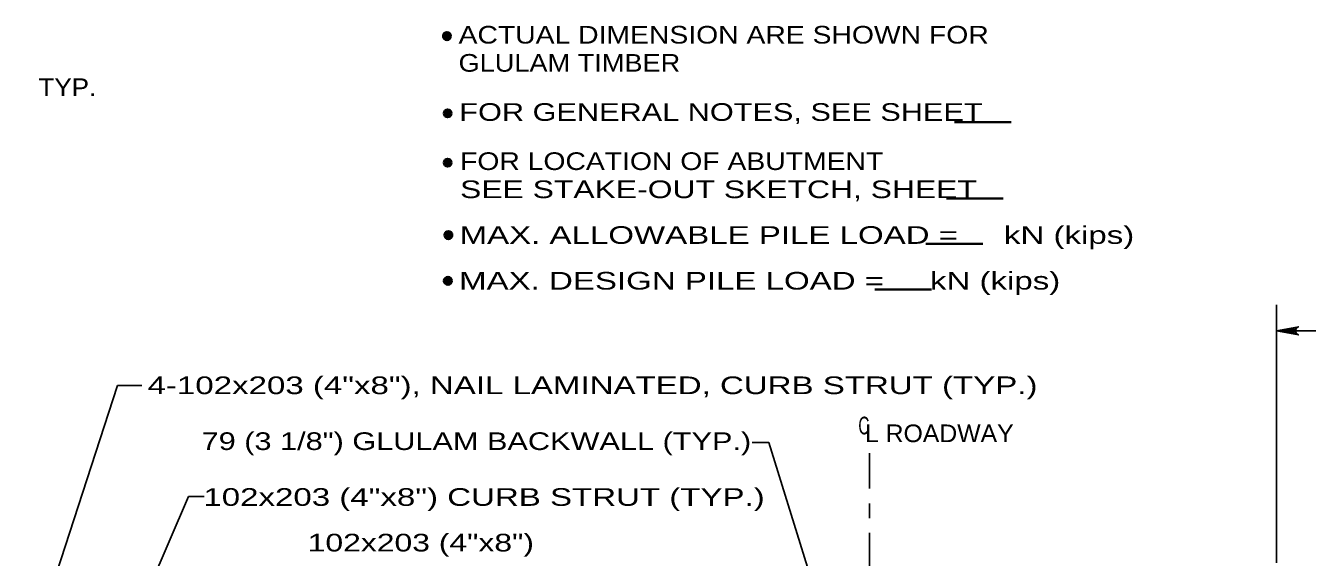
# Model space of a CAD drawing. Extents: x -6.4 to 73.1, y -66 to 0.
# Drawn here: x 42.23 to 50.94, y -14.64 to -11.03 of the extents above; entities that cross this region are included whole.
import ezdxf
from ezdxf.enums import TextEntityAlignment as Align

# ---------------------------------------------------------------- set-up
doc = ezdxf.new("R2010")
doc.units = 0
doc.header["$LTSCALE"] = 0.048
doc.linetypes.add('DOT_DASHED', pattern=[7.7, 5, -1.2, 0.3, -1.2])
doc.layers.add('4', color=7, linetype='Continuous', lineweight=25)
doc.layers.add('5', color=7, linetype='Continuous', lineweight=25)

msp = doc.modelspace()

# ---------------------------------------------------------------- hatches: boundary and pattern name
at = {"layer": '4'}
msp.add_hatch(color=256, dxfattribs=at).paths.add_polyline_path([(50.84992, -13.08383), (50.84992, -13.12317), (50.73183, -13.1035)])

# ---------------------------------------------------------------- linework, layer by layer
at = {"layer": '4', "lineweight": 35}
for p, q in [((48.54175, -11.68567), (48.92817, -11.68567)), ((48.48767, -12.20375), (48.87408, -12.20375)), ((48.34858, -12.51308), (48.735, -12.51308)), ((48.00075, -12.82242), (48.38717, -12.82242))]:
    msp.add_line(p, q, dxfattribs=at)
at = {"layer": '4'}
for p, q in [((50.73183, -14.68017), (50.73183, -12.92633)), ((50.73183, -13.1035), (54.09275, -13.1035)), ((42.22608, -15.39408), (42.84975, -13.475)), ((42.84975, -13.475), (43.01683, -13.475)), ((47.28, -13.86325), (47.16658, -13.86325)), ((47.60767, -14.91892), (47.28, -13.86325)), ((42.83258, -15.39408), (43.33317, -14.22842)), ((43.33308, -14.22842), (43.44092, -14.22842))]:
    msp.add_line(p, q, dxfattribs=at)
at = {"layer": '4', "linetype": 'DOT_DASHED'}
msp.add_line((47.965, -13.936), (47.965, -15.04658), dxfattribs=at)
at = {"layer": '4'}
msp.add_lwpolyline([(50.73183, -13.1035), (50.881, -13.0755), (50.8695, -13.0835), (50.86358, -13.0935), (50.86183, -13.1035), (50.86358, -13.1135), (50.8695, -13.1235), (50.881, -13.1315), (50.73183, -13.1035), (50.8695, -13.1235), (50.86358, -13.1135), (50.73183, -13.1035), (50.86183, -13.1035), (50.86358, -13.0935), (50.73183, -13.1035), (50.8695, -13.0835)], dxfattribs=at)
msp.add_lwpolyline([(50.84992, -13.08383), (50.84992, -13.12317), (50.73183, -13.1035)], close=True, dxfattribs=at)
at = {"layer": '4', "lineweight": 35}
for centre, radius in [((45.09106, -11.10047), 0.02667), ((45.09106, -11.10047), 0.02), ((45.09106, -11.10047), 0.01333), ((45.09106, -11.10047), 0.00667), ((45.09604, -11.62564), 0.02667), ((45.09604, -11.62564), 0.02), ((45.09604, -11.62564), 0.01333), ((45.09604, -11.62564), 0.00667), ((45.09604, -11.96056), 0.02667), ((45.09604, -11.96056), 0.02), ((45.09604, -11.96056), 0.01333), ((45.09604, -11.96056), 0.00667), ((45.10103, -12.45296), 0.02667), ((45.10103, -12.45296), 0.02), ((45.10103, -12.45296), 0.01333), ((45.10103, -12.45296), 0.00667), ((45.09765, -12.76368), 0.02667), ((45.09765, -12.76368), 0.02), ((45.09765, -12.76368), 0.01333), ((45.09765, -12.76368), 0.00667)]:
    msp.add_circle(centre, radius, dxfattribs=at)

# ---------------------------------------------------------------- texts
at = {"layer": '4'}
for s, width, p in [('ACTUAL DIMENSION ARE SHOWN FOR ', 1.2, (45.17025, -11.15142)), ('GLULAM TIMBER', 1.15, (45.17025, -11.34258)), ('FOR GENERAL NOTES, SEE SHEET    ', 1.3, (45.17525, -11.67658)), ('FOR LOCATION OF ABUTMENT', 1.2, (45.18025, -12.0105)), ('SEE STAKE-OUT SKETCH, SHEET    ', 1.35, (45.18025, -12.20175)), ('MAX. ALLOWABLE PILE LOAD =     kN (kips)', 1.4, (45.17692, -12.51242)), ('MAX. DESIGN PILE LOAD =     kN (kips)', 1.4, (45.1735, -12.82317))]:
    msp.add_text(s, height=0.12, dxfattribs=dict(at, width=width)).set_placement(p)
for s, width, p in [('TYP.', 1.1, (42.50992, -11.50817)), ('C', 0.65, (47.9265, -13.80708)), ('L ROADWAY', 1.05, (48.43954, -13.86))]:
    msp.add_text(s, height=0.12, dxfattribs=dict(at, width=width)).set_placement(p, align=Align.CENTER)
at = {"layer": '5'}
for s, width, p in [('4-102x203 (4"x8"), NAIL LAMINATED, CURB STRUT (TYP.)', 1.4, (43.05525, -13.53367)), ('79 (3 1/8") GLULAM BACKWALL (TYP.)', 1.3, (43.42275, -13.91333)), ('102x203 (4"x8") CURB STRUT (TYP.)', 1.4, (43.43483, -14.29283)), ('102x203 (4"x8")', 1.35, (44.14425, -14.60283))]:
    msp.add_text(s, height=0.12, dxfattribs=dict(at, width=width)).set_placement(p)

doc.saveas('drawing.dxf')
